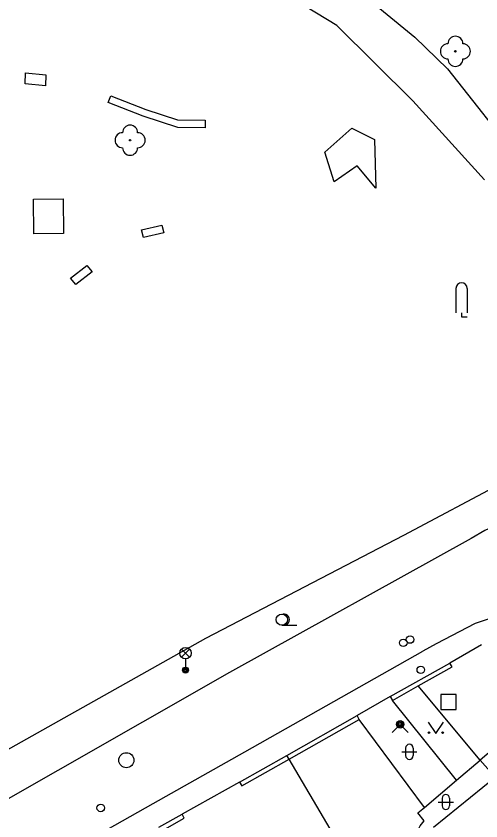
# Model space of a CAD drawing. Extents: x -600391 to -599491, y -1160176 to -1159402.
# Drawn here: x -600150.5 to -600119.6, y -1159526.5 to -1159473.1 of the extents above; entities that cross this region are included whole.
import ezdxf

# ---------------------------------------------------------------- set-up
doc = ezdxf.new("R2010")
doc.units = 0
for name, color, linetype in [('Level 10', 7, 'Continuous'), ('Level 11', 7, 'Continuous'), ('Level 22', 7, 'Continuous'), ('Level 26', 7, 'Continuous'), ('Level 27', 7, 'Continuous'), ('Level 28', 7, 'Continuous'), ('Level 31', 7, 'Continuous'), ('Level 33', 7, 'Continuous'), ('Level 36', 7, 'Continuous'), ('Level 5', 7, 'Continuous'), ('Level 7', 7, 'Continuous'), ('Level 8', 7, 'Continuous')]:
    doc.layers.add(name, color=color, linetype=linetype)

msp = doc.modelspace()

# ---------------------------------------------------------------- linework, layer by layer
at = {"layer": 'Level 10'}
for points in [[(-600116.96, -1159506.33), (-600117.68, -1159506.52), (-600118.39, -1159506.76), (-600119.36, -1159507.19), (-600120.27, -1159507.73)], [(-600120.27, -1159507.73), (-600136.33, -1159516.63), (-600153.54, -1159526.42)], [(-600119.02, -1159513.04), (-600120, -1159513.38), (-600122.59, -1159514.72), (-600123.48, -1159515.21)], [(-600141.39, -1159525.33), (-600135.31, -1159521.9), (-600123.48, -1159515.21)], [(-600150.94, -1159530.64), (-600147, -1159528.49), (-600141.39, -1159525.33)]]:
    msp.add_lwpolyline(points, dxfattribs=at)
at = {"layer": 'Level 11'}
for points in [[(-600173.816, -1159401.769), (-600198.35, -1159458.02), (-600178.76, -1159455.83), (-600159.15, -1159457.83), (-600153.36, -1159459.27), (-600140.92, -1159463.74), (-600127.94, -1159471.21), (-600124.01, -1159474.44), (-600121.85, -1159476.56), (-600116.94, -1159482.75)], [(-600119.38, -1159483.93), (-600124.15, -1159478.68), (-600129.2, -1159473.68), (-600142.96, -1159465.32), (-600154.3, -1159461.38)], [(-600149.88, -1159476.82), (-600148.53, -1159476.94), (-600148.56, -1159477.67), (-600149.91, -1159477.55), (-600149.88, -1159476.82)], [(-600144.39, -1159478.78), (-600144.22, -1159478.34), (-600141.88, -1159479.25), (-600139.79, -1159479.94), (-600137.94, -1159479.96), (-600137.94, -1159480.47), (-600139.76, -1159480.44), (-600142.06, -1159479.7), (-600144.39, -1159478.78)], [(-600130, -1159482.09), (-600128.2, -1159480.49), (-600126.7, -1159481.25), (-600126.6, -1159484.47), (-600127.84, -1159483), (-600129.38, -1159484.05), (-600130, -1159482.09)], [(-600149.34, -1159485.2), (-600147.37, -1159485.18), (-600147.35, -1159487.49), (-600149.32, -1159487.51), (-600149.34, -1159485.2)], [(-600142.17, -1159487.25), (-600140.82, -1159486.93), (-600140.7, -1159487.44), (-600142.05, -1159487.76), (-600142.17, -1159487.25)], [(-600146.88, -1159490.45), (-600145.8, -1159489.6), (-600145.46, -1159490.02), (-600146.54, -1159490.87), (-600146.88, -1159490.45)], [(-600155.12, -1159524.03), (-600137.91, -1159514.34), (-600124.74, -1159507.52), (-600118.08, -1159503.96), (-600116.96, -1159506.33)], [(-600121.25, -1159523.78), (-600125.5, -1159518.48)], [(-600121.25, -1159523.78), (-600125.5, -1159518.48)], [(-600115.55, -1159518.95), (-600119.67, -1159522.44)], [(-600123.38, -1159525.59), (-600127.71, -1159519.75)], [(-600123.38, -1159525.59), (-600127.71, -1159519.75)], [(-600121.25, -1159523.78), (-600119.67, -1159522.44)], [(-600123.38, -1159525.59), (-600121.25, -1159523.78)], [(-600123.39, -1159526.47), (-600123.81, -1159525.95), (-600123.38, -1159525.59)], [(-600123.9, -1159529.06), (-600124.03, -1159528.51), (-600124.05, -1159528.03), (-600123.98, -1159527.61), (-600123.86, -1159527.2), (-600123.65, -1159526.8), (-600123.39, -1159526.47)]]:
    msp.add_lwpolyline(points, dxfattribs=at)
at = {"layer": 'Level 22'}
for centre in [(-600121.32, -1159475.39), (-600142.93, -1159481.29)]:
    msp.add_circle(centre, 0.05, dxfattribs=at)
for centre, start, end in [((-600121.32, -1159474.89), 0, 180), ((-600121.82, -1159475.39), 90, 270), ((-600120.82, -1159475.39), 270, 90), ((-600121.32, -1159475.89), 180, 0), ((-600142.93, -1159480.79), 0, 180), ((-600143.43, -1159481.29), 90, 270), ((-600142.43, -1159481.29), 270, 90), ((-600142.93, -1159481.79), 180, 0)]:
    msp.add_arc(centre, 0.5, start, end, dxfattribs=at)
at = {"layer": 'Level 26'}
msp.add_lwpolyline([(-600122.28, -1159519.08), (-600121.28, -1159519.08), (-600121.28, -1159518.08), (-600122.28, -1159518.08)], close=True, dxfattribs=at)
at = {"layer": 'Level 27'}
msp.add_circle((-600143.18, -1159522.45), 0.5, dxfattribs=at)
at = {"layer": 'Level 28'}
for centre in [(-600124.78, -1159514.66), (-600124.33, -1159514.44), (-600123.62, -1159516.45), (-600144.88, -1159525.62)]:
    msp.add_circle(centre, 0.25, dxfattribs=at)
at = {"layer": 'Level 31'}
msp.add_lwpolyline([(-600125.52, -1159520.6), (-600124.99, -1159520.07), (-600124.46, -1159520.6)], dxfattribs=at)
for radius in [0.25, 0.18, 0.11]:
    msp.add_circle((-600124.99, -1159520.07), radius, dxfattribs=at)
at = {"layer": 'Level 33'}
for p, q in [((-600139.515, -1159515.61), (-600138.985, -1159515.08)), ((-600139.515, -1159515.08), (-600138.985, -1159515.61)), ((-600139.25, -1159515.72), (-600139.25, -1159516.47))]:
    msp.add_line(p, q, dxfattribs=at)
for centre, radius in [((-600139.25, -1159515.345), 0.375), ((-600139.25, -1159516.47), 0.2), ((-600139.25, -1159516.47), 0.145), ((-600139.25, -1159516.47), 0.0876)]:
    msp.add_circle(centre, radius, dxfattribs=at)
at = {"layer": 'Level 36'}
for p, q in [((-600121.285, -1159491.135), (-600121.285, -1159492.76)), ((-600120.535, -1159491.135), (-600120.535, -1159492.76)), ((-600132.85, -1159513.495), (-600131.85, -1159513.495)), ((-600124.876, -1159521.896), (-600123.876, -1159521.896)), ((-600124.626, -1159521.646), (-600124.626, -1159522.146)), ((-600124.126, -1159521.646), (-600124.126, -1159522.146)), ((-600122.206, -1159524.976), (-600122.206, -1159525.476)), ((-600121.706, -1159524.976), (-600121.706, -1159525.476)), ((-600122.456, -1159525.226), (-600121.456, -1159525.226))]:
    msp.add_line(p, q, dxfattribs=at)
for points in [[(-600120.91, -1159492.76), (-600120.91, -1159493.01), (-600120.535, -1159493.01)], [(-600123.12, -1159519.92), (-600122.62, -1159520.67), (-600122.12, -1159519.92)]]:
    msp.add_lwpolyline(points, dxfattribs=at)
for centre, radius in [((-600132.85, -1159513.12), 0.375), ((-600123.07, -1159520.62), 0.05), ((-600122.171, -1159520.62), 0.05)]:
    msp.add_circle(centre, radius, dxfattribs=at)
for centre, radius, start, end in [((-600120.91, -1159491.135), 0.375, 0, 180), ((-600132.725, -1159513.12), 0.375, 260.4059, 99.5941), ((-600124.376, -1159521.646), 0.25, 0, 180), ((-600124.376, -1159522.146), 0.25, 180, 0), ((-600121.956, -1159524.976), 0.25, 0, 180), ((-600121.956, -1159525.476), 0.25, 180, 0)]:
    msp.add_arc(centre, radius, start, end, dxfattribs=at)
at = {"layer": 'Level 5'}
msp.add_lwpolyline([(-600122.78, -1159526.9), (-600118.68, -1159523.57)], dxfattribs=at)
at = {"layer": 'Level 7'}
for points in [[(-600125.65, -1159518.22), (-600121.69, -1159516)], [(-600123.79, -1159517.52), (-600121.54, -1159516.26), (-600121.69, -1159516)], [(-600125.5, -1159518.48), (-600123.79, -1159517.52)], [(-600119.67, -1159522.44), (-600123.79, -1159517.52)], [(-600119.67, -1159522.44), (-600123.79, -1159517.52)], [(-600125.65, -1159518.22), (-600125.5, -1159518.48)], [(-600132.52, -1159522.13), (-600127.85, -1159519.49)], [(-600132.37, -1159522.39), (-600127.71, -1159519.75)], [(-600127.71, -1159519.75), (-600127.85, -1159519.49)], [(-600135.66, -1159523.9), (-600132.52, -1159522.13)], [(-600135.51, -1159524.16), (-600132.37, -1159522.39)], [(-600132.37, -1159522.39), (-600132.52, -1159522.13)], [(-600121.92, -1159540.12), (-600132.37, -1159522.39)], [(-600121.92, -1159540.12), (-600132.37, -1159522.39)], [(-600118.68, -1159523.57), (-600119.67, -1159522.44)], [(-600135.66, -1159523.9), (-600135.51, -1159524.16)], [(-600141.02, -1159526.9), (-600139.48, -1159526.03)], [(-600140.78, -1159527.11), (-600139.33, -1159526.29)], [(-600139.33, -1159526.29), (-600139.48, -1159526.03)]]:
    msp.add_lwpolyline(points, dxfattribs=at)
at = {"layer": 'Level 8'}
for points in [[(-600119.58, -1159514.8), (-600121.69, -1159516)], [(-600125.65, -1159518.22), (-600127.85, -1159519.49)], [(-600135.66, -1159523.9), (-600139.48, -1159526.03)]]:
    msp.add_lwpolyline(points, dxfattribs=at)

doc.saveas('drawing.dxf')
